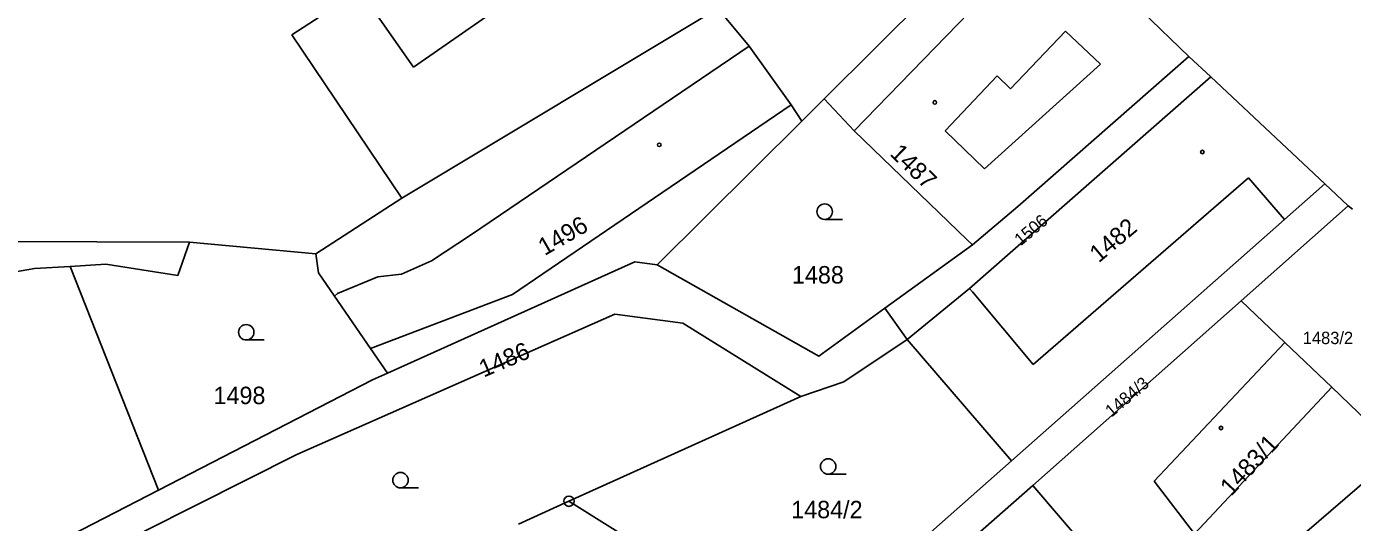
# Model space of a CAD drawing. Extents: x -504988 to -494607, y -1123820 to -1114018.
# Drawn here: x -498388.8 to -498259.6, y -1118803.9 to -1118755.6 of the extents above; entities that cross this region are included whole.
import ezdxf

# ---------------------------------------------------------------- set-up
doc = ezdxf.new("R2010")
doc.units = 0
for name, color, linetype in [('Hranice parcel', 7, 'Continuous'), ('Parcelní čísla', 7, 'Continuous'), ('Vnitřní kresba', 7, 'Continuous'), ('Značky bodu BP', 7, 'Continuous'), ('Značky budov', 7, 'Continuous'), ('Značky kultur', 7, 'Continuous')]:
    doc.layers.add(name, color=color, linetype=linetype)

msp = doc.modelspace()

# ---------------------------------------------------------------- linework, layer by layer
at = {"layer": 'Hranice parcel'}
for p, q in [((-498292.69, -1118744.31), (-498311.1, -1118762.63)), ((-498321.47, -1118753.84), (-498352.25, -1118772.33)), ((-498275.58, -1118758.5), (-498273.46, -1118760.51)), ((-498273.46, -1118760.51), (-498262.35, -1118770.92)), ((-498311.1, -1118762.63), (-498313.29, -1118764.81)), ((-498313.29, -1118764.81), (-498327.37, -1118778.81)), ((-498262.35, -1118770.92), (-498260.06, -1118773.07)), ((-498352.25, -1118772.33), (-498360.62, -1118777.74)), ((-498260.06, -1118773.07), (-498270.5, -1118782.32)), ((-498260.06, -1118773.07), (-498259.64, -1118773.39)), ((-498360.62, -1118777.74), (-498372.93, -1118776.6)), ((-498305.19, -1118783.04), (-498296.67, -1118776.86)), ((-498384.56, -1118778.96), (-498375.97, -1118800.77)), ((-498303.02, -1118786.08), (-498305.19, -1118783.04)), ((-498303.02, -1118786.08), (-498292.87, -1118797.9)), ((-498313.4, -1118791.64), (-498335.97, -1118801.84)), ((-498313.31, -1118815.98), (-498292.87, -1118797.9)), ((-498340.9, -1118804.07), (-498335.97, -1118801.84)), ((-498335.97, -1118801.84), (-498313.31, -1118815.98))]:
    msp.add_line(p, q, dxfattribs=at)
for points in [[(-498324.56, -1118748.98), (-498327.96, -1118744.01), (-498333.6, -1118736), (-498336.24, -1118737.84), (-498338.52, -1118734.57), (-498344.71, -1118738.89), (-498342.32, -1118742.33), (-498356.34, -1118752.09), (-498362.96, -1118756.41), (-498352.25, -1118772.33)], [(-498292.69, -1118744.31), (-498289.24, -1118746.29), (-498285.22, -1118750.12), (-498284.76, -1118749.65), (-498275.58, -1118758.5)], [(-498313.29, -1118764.81), (-498314.31, -1118763.22), (-498318.41, -1118757.51), (-498321.47, -1118753.84)], [(-498296.67, -1118776.86), (-498292.25, -1118773.14), (-498275.58, -1118758.5)], [(-498273.46, -1118760.51), (-498296.95, -1118781.11), (-498303.02, -1118786.08)], [(-498311.1, -1118762.63), (-498308.18, -1118765.75), (-498297.19, -1118776.37), (-498296.67, -1118776.86)], [(-498292.87, -1118797.9), (-498266.28, -1118774.4), (-498262.35, -1118770.92)], [(-498372.93, -1118776.6), (-498391, -1118776.55), (-498416.72, -1118784.5), (-498441.45, -1118793.12)], [(-498372.93, -1118776.6), (-498374.09, -1118779.84), (-498381.09, -1118778.74), (-498384.56, -1118778.96)], [(-498360.62, -1118777.74), (-498360.37, -1118779.59), (-498358.81, -1118781.86), (-498355.31, -1118786.95), (-498353.65, -1118789.36)], [(-498327.37, -1118778.81), (-498329.56, -1118778.52), (-498353.65, -1118789.36)], [(-498384.56, -1118778.96), (-498388.03, -1118779.17), (-498394.92, -1118780.37), (-498405.11, -1118783.14), (-498438.25, -1118794.52)], [(-498305.19, -1118783.04), (-498311.63, -1118787.71), (-498327.37, -1118778.81)], [(-498270.5, -1118782.32), (-498290.8, -1118800.31), (-498296.42, -1118805.29)], [(-498255.66, -1118796.51), (-498261.65, -1118790.74), (-498266.22, -1118786.38), (-498270.5, -1118782.32)], [(-498384.75, -1118809.17), (-498377.26, -1118804.72), (-498362.47, -1118797.29), (-498331.52, -1118783.62), (-498324.89, -1118784.48), (-498313.4, -1118791.64)], [(-498303.02, -1118786.08), (-498309.19, -1118790.21), (-498313.4, -1118791.64)], [(-498353.65, -1118789.36), (-498355.11, -1118790.02), (-498375.97, -1118800.77)], [(-498255.66, -1118796.51), (-498257.78, -1118799.37), (-498270.83, -1118810.59), (-498267.81, -1118814.33), (-498279.14, -1118819.18)], [(-498375.97, -1118800.77), (-498386.53, -1118806.22), (-498411.85, -1118819.6)]]:
    msp.add_lwpolyline(points, dxfattribs=at)
at = {"layer": 'Vnitřní kresba'}
for p, q in [((-498334.23, -1118747.8), (-498351.13, -1118759.56)), ((-498351.13, -1118759.56), (-498356.34, -1118752.09)), ((-498308.18, -1118765.75), (-498295.84, -1118753.07)), ((-498292.96, -1118761.66), (-498287.6, -1118756.05)), ((-498287.6, -1118756.05), (-498284.18, -1118759.27)), ((-498345.46, -1118775.85), (-498318.41, -1118757.51)), ((-498299.33, -1118765.77), (-498294.27, -1118760.41)), ((-498284.18, -1118759.27), (-498295.48, -1118769.47)), ((-498294.27, -1118760.41), (-498292.96, -1118761.66)), ((-498314.31, -1118763.22), (-498338.51, -1118779.69)), ((-498295.48, -1118769.47), (-498299.33, -1118765.77)), ((-498269.79, -1118770.33), (-498290.74, -1118788.53)), ((-498266.28, -1118774.4), (-498269.79, -1118770.33)), ((-498349.37, -1118778.43), (-498345.46, -1118775.85)), ((-498352.28, -1118779.72), (-498349.37, -1118778.43)), ((-498354.58, -1118779.98), (-498352.28, -1118779.72)), ((-498338.51, -1118779.69), (-498341.47, -1118781.7)), ((-498358.51, -1118781.61), (-498354.58, -1118779.98)), ((-498296.66, -1118781.45), (-498296.95, -1118781.11)), ((-498358.81, -1118781.86), (-498358.51, -1118781.61)), ((-498341.47, -1118781.7), (-498355.31, -1118786.95)), ((-498290.74, -1118788.53), (-498296.66, -1118781.45)), ((-498278.95, -1118799.87), (-498266.22, -1118786.38)), ((-498261.65, -1118790.74), (-498275.04, -1118805.01)), ((-498282.62, -1118809.84), (-498290.8, -1118800.31)), ((-498275.04, -1118805.01), (-498278.95, -1118799.87))]:
    msp.add_line(p, q, dxfattribs=at)
at = {"layer": 'Značky bodu BP'}
for radius in [0.5, 0.0303]:
    msp.add_circle((-498335.97, -1118801.84), radius, dxfattribs=at)
at = {"layer": 'Značky budov'}
for centre in [(-498300.33, -1118762.99), (-498327.18, -1118767.12), (-498274.27, -1118767.82), (-498272.45, -1118794.7)]:
    msp.add_circle(centre, 0.175, dxfattribs=at)
at = {"layer": 'Značky kultur'}
for p, q in [((-498311.06, -1118774.38), (-498309.31, -1118774.38)), ((-498367.41, -1118786.13), (-498365.66, -1118786.13)), ((-498310.72, -1118799.21), (-498308.97, -1118799.21)), ((-498352.38, -1118800.54), (-498350.63, -1118800.54))]:
    msp.add_line(p, q, dxfattribs=at)
for centre in [(-498311.06, -1118773.63), (-498367.41, -1118785.38), (-498310.72, -1118798.46), (-498352.38, -1118799.79)]:
    msp.add_circle(centre, 0.75, dxfattribs=at)

# ---------------------------------------------------------------- texts
at = {"layer": 'Parcelní čísla'}
for s, height, rotation, p in [('1487', 1.7, 316, (-498304.8, -1118768.07)), ('1496', 1.7, 30, (-498338.34, -1118777.96)), ('1506', 1.2, 40, (-498291.96, -1118777.01)), ('1482', 1.7, 40, (-498284.36, -1118778.67)), ('1486', 1.7, 23, (-498344.28, -1118789.8)), ('1484/3', 1.2, 40, (-498283.11, -1118793.7)), ('1483/1', 1.7, 47, (-498271.46, -1118801.41))]:
    msp.add_text(s, height=height, rotation=rotation, dxfattribs=at).set_placement(p)
for s, height, p in [('1488', 1.7, (-498314.25, -1118780.63)), ('1483/2', 1.2, (-498264.49, -1118786.53)), ('1498', 1.7, (-498370.6, -1118792.38)), ('1484/2', 1.7, (-498314.32, -1118803.5))]:
    msp.add_text(s, height=height, dxfattribs=at).set_placement(p)

doc.saveas('drawing.dxf')
